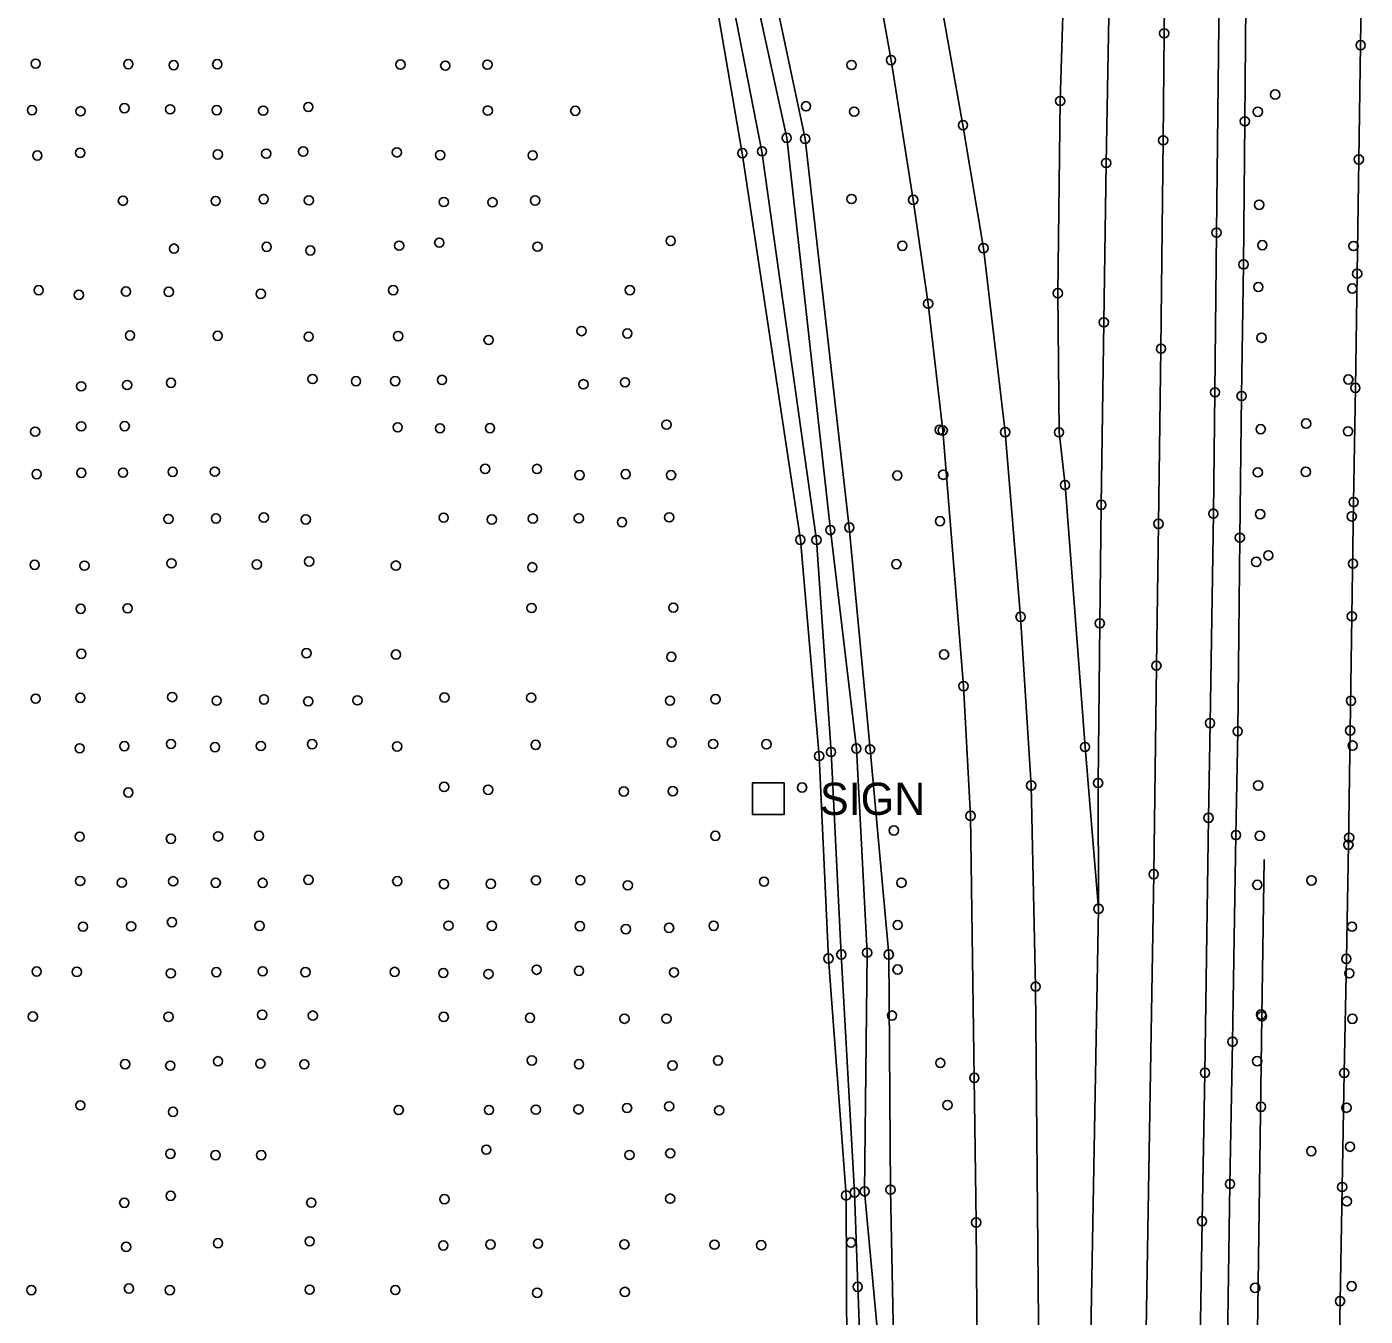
# Model space of a CAD drawing. Extents: x 20503438 to 20508873, y 7964251 to 7984667.
# Drawn here: x 20506370.9 to 20506661.3, y 7969202.7 to 7969482.5 of the extents above; entities that cross this region are included whole.
import ezdxf

# ---------------------------------------------------------------- set-up
doc = ezdxf.new("R2010")
doc.units = 0
for name, color, linetype in [('SurBreakLine', 7, 'Continuous'), ('SurConcreteSlab', 7, 'Continuous'), ('SurDrainageArrowDown', 7, 'Continuous'), ('SurDrainageArrowUp', 7, 'Continuous'), ('SurEdgeRoadPaved', 7, 'Continuous'), ('SurEdgeShoulderPaved', 7, 'Continuous'), ('SurGuardRailCable', 7, 'Continuous'), ('SurPointsNonDTM', 7, 'Continuous'), ('SurRoadPoints', 7, 'Continuous'), ('SurSurveyPoints', 7, 'Continuous')]:
    doc.layers.add(name, color=color, linetype=linetype)

msp = doc.modelspace()

# ---------------------------------------------------------------- linework, layer by layer
at = {"layer": 'SurBreakLine'}
for points in [[(20506618.14, 7969523.36), (20506617.67, 7969481.03), (20506617.43, 7969457.83), (20506616.96, 7969412.61), (20506616.41, 7969374.63), (20506615.97, 7969343.84), (20506615.38, 7969298.61), (20506613.68, 7969195.48), (20506612.84, 7969147.98), (20506612.67, 7969139.02), (20506612.29, 7969096.34), (20506611.74, 7969045.72), (20506611.38, 7969017.5), (20506610.7, 7968975.24), (20506609.9, 7968927.43)], [(20506526.38, 7969501.4), (20506535.77, 7969458.35), (20506545.25, 7969373.27), (20506550.88, 7969325.87), (20506553.23, 7969281.58), (20506552.68, 7969229.8), (20506556.22, 7969191.53), (20506555.93, 7969123.81), (20506558.38, 7969055.03)], [(20506530.55, 7969501.87), (20506539.77, 7969458.14), (20506549.36, 7969373.83), (20506553.86, 7969325.71), (20506557.91, 7969281.18), (20506558.28, 7969230.17), (20506559.1, 7969190.68), (20506560.16, 7969121.72), (20506560.98, 7969054.99)], [(20506518.36, 7969500.09), (20506526.15, 7969455.03), (20506538.74, 7969371.16), (20506542.8, 7969324.25), (20506544.83, 7969280.33), (20506548.66, 7969228.93), (20506548.82, 7969193.76), (20506548.24, 7969123.29), (20506548.83, 7969054.45)]]:
    msp.add_lwpolyline(points, dxfattribs=at)
at = {"layer": 'SurConcreteSlab'}
msp.add_lwpolyline([(20506564.49, 7969514.44), (20506574.01, 7969461.11), (20506578.45, 7969434.44), (20506583.17, 7969394.51), (20506586.51, 7969354.44), (20506588.8, 7969317.85), (20506589.77, 7969274.23), (20506590.63, 7969177.23), (20506591.64, 7969086.12), (20506591.92, 7969027.98), (20506592.58, 7968959.05), (20506592.8, 7968932.21), (20506593.59, 7968825.07), (20506593.73, 7968776.04), (20506594.33, 7968740.28), (20506595.27, 7968683.67)], dxfattribs=at)
at = {"layer": 'SurDrainageArrowDown'}
msp.add_lwpolyline([(20506653.71, 7968931.94), (20506653.76, 7968956.94), (20506653.81, 7968981.94), (20506653.87, 7969006.94), (20506653.92, 7969031.94), (20506653.97, 7969056.94), (20506654.02, 7969081.94), (20506654.08, 7969106.94), (20506654.43, 7969131.75), (20506654.89, 7969156.5), (20506655.35, 7969181.25), (20506655.81, 7969206), (20506656.26, 7969230.74), (20506656.72, 7969255.49), (20506657.18, 7969280.24), (20506657.62, 7969305), (20506658, 7969329.78), (20506658.38, 7969354.56), (20506658.75, 7969379.34), (20506659.13, 7969404.12), (20506659.51, 7969428.89), (20506659.89, 7969453.67), (20506660.27, 7969478.45), (20506660.63, 7969503.23)], dxfattribs=at)
at = {"layer": 'SurDrainageArrowUp'}
msp.add_lwpolyline([(20506438.1, 7969771.83), (20506443.35, 7969742.94), (20506462.68, 7969706.4), (20506478.32, 7969662.6), (20506496.28, 7969609.97), (20506512.32, 7969564.26), (20506521.33, 7969501.72), (20506530.41, 7969455.42), (20506542.25, 7969371.11), (20506545.39, 7969325.12), (20506547.61, 7969281.18), (20506550.51, 7969229.55), (20506551.89, 7969191.24), (20506551.28, 7969123.71), (20506552.43, 7969055.04)], dxfattribs=at)
at = {"layer": 'SurEdgeRoadPaved'}
for points in [[(20506603.4, 7969291.1), (20506603.32, 7969318.39), (20506603.68, 7969353.03), (20506604.02, 7969378.75), (20506604.55, 7969418.34), (20506605.06, 7969452.89), (20506605.62, 7969484.73), (20506606.8, 7969544.44), (20506607.03, 7969572.16), (20506607.32, 7969597.2), (20506607.54, 7969613.23)], [(20506621.49, 7968907.38), (20506621.92, 7968945.44), (20506622.44, 7968976.48), (20506623.13, 7969015.52), (20506623.63, 7969053.1), (20506623.96, 7969082.25), (20506624.47, 7969121.99), (20506624.91, 7969159.97), (20506625.3, 7969188.54), (20506625.87, 7969223.35), (20506626.51, 7969255.54), (20506627.28, 7969310.85), (20506627.6, 7969331.39), (20506628.32, 7969376.84), (20506628.68, 7969403.15), (20506629.02, 7969437.79), (20506629.57, 7969489.48)], [(20506595.72, 7969487.19), (20506595.11, 7969466.36), (20506594.59, 7969424.65), (20506594.85, 7969394.48), (20506596.15, 7969383.03), (20506600.49, 7969326.21), (20506603.4, 7969291.1), (20506600.36, 7969122.74), (20506600.06, 7969086.76), (20506599.49, 7969053.21), (20506599.36, 7969019.14), (20506598.62, 7968981.46), (20506598.4, 7968961.23), (20506597.81, 7968911.23), (20506596.74, 7968813.5), (20506596.12, 7968772.39), (20506595.63, 7968706.72), (20506595.11, 7968672.96), (20506595.06, 7968637.97), (20506594.54, 7968602.04), (20506594.11, 7968535.15), (20506593.63, 7968499.17)]]:
    msp.add_lwpolyline(points, dxfattribs=at)
at = {"layer": 'SurEdgeShoulderPaved'}
for points in [[(20506579.21, 7968920.08), (20506580.04, 7968948.94), (20506578.13, 7968975.95), (20506578.51, 7968997.69), (20506578.2, 7969027.13), (20506578.68, 7969043.72), (20506578.97, 7969057.63), (20506578.72, 7969080.47), (20506578.43, 7969086.41), (20506578.28, 7969089.38), (20506577.4, 7969107.2), (20506577.45, 7969146.63), (20506576.88, 7969223.07), (20506576.47, 7969254.43), (20506575.66, 7969311.26), (20506574.14, 7969339.42), (20506569.62, 7969394.88), (20506566.46, 7969422.38), (20506563.2, 7969444.91), (20506558.41, 7969475.22), (20506553.3, 7969503.59)], [(20506635.48, 7969504.27), (20506635.15, 7969461.94), (20506634.88, 7969430.9), (20506634.45, 7969402.36), (20506634.07, 7969371.62), (20506633.61, 7969329.61), (20506633.23, 7969307.1), (20506632.49, 7969262.27), (20506631.93, 7969231.4), (20506631.34, 7969191.98), (20506630.67, 7969146.89), (20506630.47, 7969127.19), (20506630.23, 7969104.68), (20506629.72, 7969073.79), (20506629.37, 7969033.53), (20506628.89, 7969008.02), (20506628.37, 7968979.45), (20506627.76, 7968942.11), (20506627.2, 7968902.1)]]:
    msp.add_lwpolyline(points, dxfattribs=at)
at = {"layer": 'SurGuardRailCable'}
msp.add_lwpolyline([(20506628.76, 7968467.84), (20506630.09, 7968567.83), (20506631.3, 7968667.82), (20506632.48, 7968767.82), (20506633.65, 7968867.81), (20506634.84, 7968967.8), (20506636.09, 7969067.8), (20506637.47, 7969167.79), (20506638.85, 7969267.78), (20506639.32, 7969301.82)], dxfattribs=at)
at = {"layer": 'SurPointsNonDTM'}
for centre in [(20506641.73, 7969467.75), (20506640.24, 7969367.77), (20506638.85, 7969267.78)]:
    msp.add_circle(centre, 1, dxfattribs=at)
at = {"layer": 'SurRoadPoints'}
msp.add_lwpolyline([(20506531.77, 7969311.54), (20506531.77, 7969311.54), (20506535.2, 7969311.54), (20506535.2, 7969318.4), (20506528.34, 7969318.4), (20506528.34, 7969311.54), (20506531.77, 7969311.54)], dxfattribs=at)
at = {"layer": 'SurSurveyPoints'}
for centre in [(20506617.67, 7969481.03), (20506660.27, 7969478.45), (20506372.86, 7969474.45), (20506392.97, 7969474.34), (20506402.8, 7969474.12), (20506412.25, 7969474.33), (20506452, 7969474.25), (20506461.71, 7969474.02), (20506470.86, 7969474.24), (20506549.84, 7969474.17), (20506558.41, 7969475.22), (20506392.12, 7969464.8), (20506402.03, 7969464.53), (20506432.01, 7969465.04), (20506539.97, 7969465.21), (20506595.11, 7969466.36), (20506372.06, 7969464.36), (20506382.58, 7969464.12), (20506412.14, 7969464.37), (20506422.22, 7969464.26), (20506470.93, 7969464.27), (20506489.91, 7969464.21), (20506550.4, 7969464.03), (20506635.15, 7969461.94), (20506637.97, 7969464.01), (20506574.01, 7969461.11), (20506535.77, 7969458.35), (20506539.77, 7969458.14), (20506617.43, 7969457.83), (20506373.21, 7969454.53), (20506382.51, 7969455.1), (20506412.36, 7969454.76), (20506422.87, 7969454.93), (20506430.9, 7969455.38), (20506451.22, 7969455.2), (20506460.6, 7969454.61), (20506480.67, 7969454.56), (20506526.15, 7969455.03), (20506530.41, 7969455.42), (20506605.06, 7969452.89), (20506659.89, 7969453.67), (20506391.79, 7969444.71), (20506411.91, 7969444.66), (20506422.32, 7969445.07), (20506432.13, 7969444.79), (20506461.39, 7969444.45), (20506471.95, 7969444.38), (20506481.2, 7969444.78), (20506549.82, 7969445.08), (20506563.2, 7969444.91), (20506638.26, 7969443.84), (20506460.41, 7969435.61), (20506510.6, 7969436), (20506629.02, 7969437.79), (20506402.86, 7969434.33), (20506422.98, 7969434.72), (20506432.45, 7969433.92), (20506451.71, 7969434.97), (20506481.71, 7969434.76), (20506560.86, 7969434.94), (20506578.45, 7969434.44), (20506638.96, 7969435.07), (20506658.72, 7969434.9), (20506634.88, 7969430.9), (20506659.51, 7969428.89), (20506373.52, 7969425.3), (20506382.23, 7969424.3), (20506392.44, 7969425.01), (20506401.73, 7969424.94), (20506421.69, 7969424.5), (20506450.42, 7969425.31), (20506501.74, 7969425.31), (20506594.59, 7969424.65), (20506638.09, 7969426.01), (20506658.48, 7969425.66), (20506566.46, 7969422.38), (20506604.55, 7969418.34), (20506393.33, 7969415.49), (20506412.34, 7969415.4), (20506432.09, 7969415.22), (20506451.48, 7969415.35), (20506491.28, 7969416.44), (20506501.2, 7969415.92), (20506471.11, 7969414.51), (20506616.96, 7969412.61), (20506638.78, 7969414.99), (20506382.73, 7969404.45), (20506392.71, 7969404.73), (20506402.21, 7969405.21), (20506432.92, 7969406.04), (20506442.35, 7969405.56), (20506450.86, 7969405.58), (20506461.01, 7969405.84), (20506491.68, 7969404.9), (20506500.7, 7969405.33), (20506657.62, 7969405.94), (20506659.13, 7969404.12), (20506628.68, 7969403.15), (20506634.45, 7969402.36), (20506382.74, 7969395.77), (20506392.18, 7969395.82), (20506451.39, 7969395.56), (20506460.58, 7969395.33), (20506471.42, 7969395.37), (20506509.71, 7969396.14), (20506568.97, 7969395), (20506569.62, 7969394.88), (20506638.6, 7969395.16), (20506648.44, 7969396.37), (20506372.75, 7969394.61), (20506583.17, 7969394.51), (20506594.85, 7969394.48), (20506657.55, 7969394.69), (20506470.37, 7969386.56), (20506481.6, 7969386.53), (20506373.07, 7969385.41), (20506382.77, 7969385.69), (20506391.81, 7969385.72), (20506402.57, 7969385.91), (20506411.72, 7969385.93), (20506490.84, 7969385.18), (20506500.84, 7969385.4), (20506510.69, 7969385.17), (20506559.76, 7969385.1), (20506569.73, 7969385.27), (20506637.98, 7969385.79), (20506648.37, 7969385.89), (20506596.15, 7969383.03), (20506604.02, 7969378.75), (20506658.75, 7969379.34), (20506401.66, 7969375.67), (20506411.99, 7969375.79), (20506422.36, 7969375.98), (20506431.45, 7969375.57), (20506461.36, 7969375.97), (20506471.8, 7969375.55), (20506480.72, 7969375.76), (20506490.7, 7969375.81), (20506500.05, 7969374.99), (20506510.29, 7969376.03), (20506569.04, 7969375.2), (20506616.41, 7969374.63), (20506628.32, 7969376.84), (20506638.47, 7969376.71), (20506658.34, 7969376.23), (20506545.25, 7969373.27), (20506549.36, 7969373.83), (20506634.07, 7969371.62), (20506538.74, 7969371.16), (20506542.25, 7969371.11), (20506402.31, 7969366.05), (20506420.84, 7969365.81), (20506432.19, 7969366.46), (20506559.57, 7969365.88), (20506637.62, 7969366.36), (20506658.62, 7969365.98), (20506372.64, 7969365.73), (20506383.44, 7969365.54), (20506451, 7969365.56), (20506480.59, 7969365.2), (20506382.62, 7969356.18), (20506392.8, 7969356.3), (20506480.43, 7969356.37), (20506511.18, 7969356.44), (20506586.51, 7969354.44), (20506658.38, 7969354.56), (20506603.68, 7969353.03), (20506382.77, 7969346.41), (20506431.6, 7969346.57), (20506451.01, 7969346.26), (20506510.76, 7969345.76), (20506569.91, 7969346.26), (20506615.97, 7969343.84), (20506382.56, 7969336.87), (20506402.48, 7969337.04), (20506461.54, 7969336.94), (20506480.36, 7969336.9), (20506574.14, 7969339.42), (20506372.85, 7969336.69), (20506412.13, 7969336.27), (20506422.39, 7969336.53), (20506431.99, 7969336.12), (20506442.66, 7969336.32), (20506510.46, 7969336.26), (20506520.34, 7969336.57), (20506658.18, 7969336.24), (20506627.6, 7969331.39), (20506633.61, 7969329.61), (20506658, 7969329.78), (20506382.41, 7969325.93), (20506392.09, 7969326.39), (20506402.22, 7969326.86), (20506411.75, 7969326.16), (20506421.71, 7969326.43), (20506432.83, 7969326.83), (20506451.26, 7969326.33), (20506481.31, 7969326.68), (20506510.83, 7969327.17), (20506519.82, 7969326.87), (20506531.38, 7969326.81), (20506550.88, 7969325.87), (20506553.86, 7969325.71), (20506600.49, 7969326.21), (20506658.54, 7969326.51), (20506542.8, 7969324.25), (20506545.39, 7969325.12), (20506461.48, 7969317.55), (20506471.02, 7969316.93), (20506500.44, 7969316.55), (20506511.06, 7969316.63), (20506539.11, 7969317.43), (20506588.8, 7969317.85), (20506603.32, 7969318.39), (20506638.06, 7969317.87), (20506392.95, 7969316.33), (20506575.66, 7969311.26), (20506627.28, 7969310.85), (20506559.03, 7969308.09), (20506382.4, 7969306.76), (20506402.2, 7969306.3), (20506412.44, 7969306.81), (20506421.31, 7969306.94), (20506520.3, 7969306.94), (20506633.23, 7969307.1), (20506638.39, 7969306.94), (20506657.62, 7969305), (20506657.78, 7969306.55), (20506382.5, 7969297.15), (20506391.56, 7969296.77), (20506402.69, 7969297.08), (20506411.92, 7969296.75), (20506422.11, 7969296.72), (20506432.03, 7969297.39), (20506451.3, 7969297.11), (20506461.42, 7969296.47), (20506471.58, 7969296.51), (20506481.38, 7969297.28), (20506491.02, 7969297.3), (20506501.3, 7969296.21), (20506530.86, 7969297), (20506560.66, 7969296.76), (20506615.38, 7969298.61), (20506637.85, 7969296.31), (20506649.6, 7969297.26), (20506603.4, 7969291.1), (20506603.4, 7969291.1), (20506402.42, 7969288.22), (20506421.42, 7969287.41), (20506462.42, 7969287.45), (20506471.82, 7969287.41), (20506519.94, 7969287.43), (20506559.84, 7969287.59), (20506383.13, 7969287.23), (20506393.56, 7969287.31), (20506490.91, 7969287.34), (20506500.89, 7969286.7), (20506510.26, 7969286.97), (20506658.4, 7969287.22), (20506544.83, 7969280.33), (20506547.61, 7969281.18), (20506553.23, 7969281.58), (20506557.91, 7969281.18), (20506657.18, 7969280.24), (20506373.08, 7969277.51), (20506381.78, 7969277.42), (20506402.17, 7969277.1), (20506412.05, 7969277.37), (20506422.09, 7969277.54), (20506431.38, 7969277.35), (20506450.73, 7969277.41), (20506461.28, 7969277.19), (20506471.09, 7969276.95), (20506481.53, 7969277.89), (20506490.73, 7969277.65), (20506511.33, 7969277.31), (20506559.83, 7969277.93), (20506657.82, 7969277.12), (20506589.77, 7969274.23), (20506372.25, 7969267.73), (20506401.68, 7969267.68), (20506422.01, 7969268.12), (20506432.99, 7969267.94), (20506461.38, 7969267.66), (20506480.08, 7969267.45), (20506500.58, 7969267.26), (20506509.69, 7969267.28), (20506558.61, 7969267.94), (20506638.7, 7969268.19), (20506658.49, 7969267.25), (20506632.49, 7969262.27), (20506392.26, 7969257.4), (20506402.06, 7969257.08), (20506412.41, 7969258.03), (20506421.61, 7969257.51), (20506431.15, 7969257.37), (20506480.48, 7969258.21), (20506490.71, 7969257.39), (20506511, 7969257.11), (20506520.88, 7969258.2), (20506569.11, 7969257.67), (20506626.51, 7969255.54), (20506637.82, 7969258.05), (20506656.72, 7969255.49), (20506576.47, 7969254.43), (20506382.55, 7969248.48), (20506402.64, 7969247.05), (20506451.62, 7969247.46), (20506471.2, 7969247.46), (20506481.37, 7969247.54), (20506490.61, 7969247.59), (20506501.15, 7969247.9), (20506510.27, 7969248.25), (20506521.13, 7969247.4), (20506570.64, 7969248.53), (20506638.65, 7969248.16), (20506657.2, 7969247.95), (20506470.62, 7969238.85), (20506510.52, 7969238.07), (20506649.57, 7969238.52), (20506657.96, 7969239.49), (20506402.09, 7969237.96), (20506411.88, 7969237.66), (20506421.79, 7969237.66), (20506501.67, 7969237.69), (20506550.51, 7969229.55), (20506552.68, 7969229.8), (20506558.28, 7969230.17), (20506631.93, 7969231.4), (20506656.26, 7969230.74), (20506392.08, 7969227.33), (20506402.16, 7969228.84), (20506432.64, 7969227.36), (20506461.53, 7969228.11), (20506510.5, 7969228.24), (20506548.66, 7969228.93), (20506657.28, 7969227.66), (20506576.88, 7969223.07), (20506625.87, 7969223.35), (20506392.49, 7969217.78), (20506412.41, 7969218.56), (20506432.3, 7969218.98), (20506461.28, 7969218.08), (20506471.51, 7969218.28), (20506481.83, 7969218.47), (20506500.57, 7969218.3), (20506520.12, 7969218.24), (20506530.23, 7969218.12), (20506549.71, 7969218.7), (20506551.17, 7969209.1), (20506658.32, 7969209.24), (20506371.93, 7969208.39), (20506393.09, 7969208.73), (20506401.97, 7969208.39), (20506432.3, 7969208.48), (20506450.88, 7969208.41), (20506481.65, 7969207.81), (20506500.68, 7969207.99), (20506637.4, 7969208.87), (20506655.81, 7969206)]:
    msp.add_circle(centre, 1, dxfattribs=at)

# ---------------------------------------------------------------- texts
at = {"layer": 'SurRoadPoints'}
msp.add_text('SIGN', height=6.995, rotation=360, dxfattribs=at).set_placement((20506542.98, 7969311.47))

doc.saveas('drawing.dxf')
